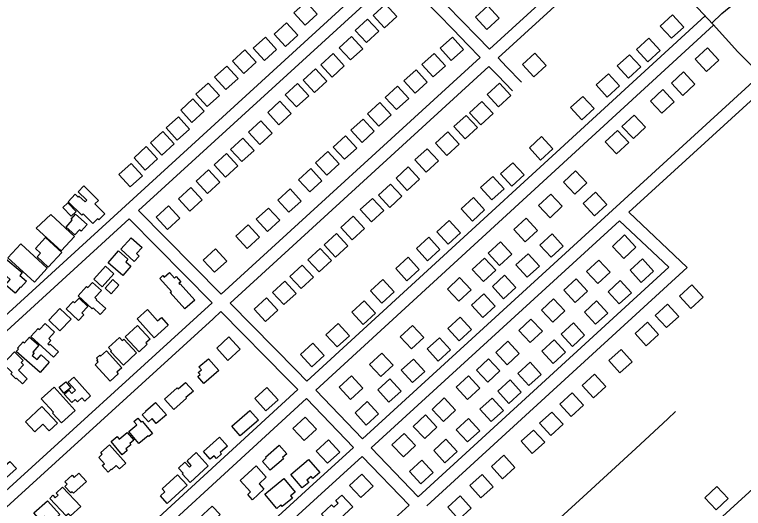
# Model space of a CAD drawing. Extents: x 3704301 to 3742427, y 506229 to 532009.
# Drawn here: x 3730339 to 3732090, y 519732 to 520919 of the extents above; entities that cross this region are included whole.
import ezdxf

# ---------------------------------------------------------------- set-up
doc = ezdxf.new("R2010")
doc.units = 0
doc.layers.add('V-BLDG-OTLN', color=7, linetype='Continuous')
doc.layers.add('V-ROAD-CNTR', color=7, linetype='Continuous')

msp = doc.modelspace()

# ---------------------------------------------------------------- linework, layer by layer
at = {"layer": 'V-BLDG-OTLN'}
for points in [[(3731036.6, 520893.4), (3731066.1, 520920.4), (3731039.1, 520949.9), (3731009.6, 520923)], [(3731229.6, 520944), (3731200.2, 520916.9), (3731227.4, 520887.5), (3731256.8, 520914.6)], [(3731473.2, 520883.4), (3731502.7, 520910.4), (3731475.7, 520939.9), (3731446.2, 520912.9)], [(3731916.6, 520862.2), (3731946.2, 520889.2), (3731919.2, 520918.7), (3731889.7, 520891.7)], [(3731186.5, 520908.4), (3731157.1, 520881.3), (3731184.2, 520851.9), (3731213.6, 520879)], [(3730989.8, 520842.8), (3731019.3, 520869.8), (3730992.3, 520899.3), (3730962.8, 520872.3)], [(3731148.2, 520866.6), (3731118.8, 520839.5), (3731146, 520810.1), (3731175.4, 520837.2)], [(3730939, 520808.6), (3730968.5, 520835.6), (3730941.5, 520865.1), (3730912, 520838.1)], [(3731388, 520808.6), (3731417.6, 520835.6), (3731390.6, 520865.1), (3731361, 520838.1)], [(3731859.7, 520805.6), (3731889.2, 520832.6), (3731862.2, 520862.1), (3731832.7, 520835.2)], [(3730889.4, 520777.7), (3730918.9, 520804.7), (3730892, 520834.2), (3730862.4, 520807.2)], [(3732002.9, 520839.1), (3731973.7, 520811.8), (3732001, 520782.6), (3732030.2, 520809.9)], [(3731103.9, 520825.4), (3731074.5, 520798.3), (3731101.6, 520768.9), (3731131, 520796)], [(3731344.5, 520769.4), (3731374, 520796.3), (3731347, 520825.9), (3731317.5, 520798.9)], [(3731588.5, 520826.4), (3731559.1, 520799.2), (3731586.2, 520769.8), (3731615.6, 520797)], [(3731813.4, 520766.3), (3731842.9, 520793.3), (3731815.9, 520822.8), (3731786.4, 520795.8)], [(3730846.3, 520738.9), (3730875.9, 520765.9), (3730848.9, 520795.4), (3730819.3, 520768.4)], [(3731061.6, 520788.7), (3731032.3, 520761.6), (3731059.4, 520732.2), (3731088.8, 520759.3)], [(3731300.8, 520730.1), (3731330.3, 520757.1), (3731303.3, 520786.6), (3731273.8, 520759.6)], [(3731945.6, 520781.3), (3731916.4, 520754), (3731943.7, 520724.7), (3731972.9, 520752)], [(3731762.6, 520720.6), (3731792.1, 520747.6), (3731765.1, 520777.1), (3731735.6, 520750.2)], [(3730801.4, 520697.9), (3730830.9, 520724.9), (3730804, 520754.5), (3730774.4, 520727.5)], [(3731018.6, 520753.6), (3730989.2, 520726.4), (3731016.4, 520697.1), (3731045.8, 520724.2)], [(3731256.5, 520690.6), (3731286, 520717.6), (3731259, 520747.1), (3731229.5, 520720.1)], [(3731503.7, 520754.4), (3731474.4, 520727.2), (3731501.5, 520697.8), (3731530.9, 520725)], [(3731895.8, 520738.7), (3731866.5, 520711.4), (3731893.9, 520682.2), (3731923.1, 520709.5)], [(3730764.9, 520660.1), (3730794.5, 520687.1), (3730767.5, 520716.7), (3730738, 520689.7)], [(3730976.4, 520710.8), (3730947, 520683.6), (3730974.1, 520654.3), (3731003.5, 520681.4)], [(3731461.1, 520710.4), (3731431.8, 520683.3), (3731458.9, 520653.9), (3731488.3, 520681)], [(3731701.6, 520666.1), (3731731.1, 520693), (3731704.1, 520722.6), (3731674.6, 520695.6)], [(3731213.8, 520650.9), (3731243.3, 520677.9), (3731216.4, 520707.5), (3731186.8, 520680.5)], [(3730729.8, 520617.1), (3730759.4, 520644.1), (3730732.4, 520673.6), (3730702.8, 520646.6)], [(3731423.4, 520676.9), (3731394, 520649.8), (3731421.2, 520620.4), (3731450.6, 520647.6)], [(3731827.1, 520677.7), (3731797.9, 520650.4), (3731825.2, 520621.2), (3731854.4, 520648.5)], [(3730930.6, 520663.5), (3730901.2, 520636.4), (3730928.3, 520607), (3730957.7, 520634.1)], [(3731173.5, 520611.6), (3731203, 520638.6), (3731176, 520668.1), (3731146.5, 520641.1)], [(3731786.7, 520640.7), (3731757.4, 520613.4), (3731784.7, 520584.2), (3731814, 520611.5)], [(3730692.8, 520581.5), (3730722.3, 520608.5), (3730695.3, 520638), (3730665.8, 520611.1)], [(3730887.3, 520622.2), (3730857.9, 520595.1), (3730885, 520565.7), (3730914.4, 520592.8)], [(3731131.3, 520571.3), (3731160.8, 520598.3), (3731133.8, 520627.8), (3731104.3, 520600.8)], [(3731379.4, 520637), (3731350.1, 520609.8), (3731377.2, 520580.5), (3731406.6, 520607.6)], [(3731602.4, 520569.2), (3731631.9, 520596.2), (3731604.9, 520625.7), (3731575.4, 520598.7)], [(3730653, 520545.2), (3730682.5, 520572.2), (3730655.5, 520601.7), (3730626, 520574.7)], [(3731088.9, 520533.4), (3731118.4, 520560.4), (3731091.4, 520589.9), (3731061.9, 520562.9)], [(3731330, 520596.7), (3731300.6, 520569.6), (3731327.7, 520540.2), (3731357.1, 520567.3)], [(3730848.1, 520584.9), (3730818.7, 520557.7), (3730845.9, 520528.3), (3730875.2, 520555.5)], [(3730616.6, 520504.9), (3730646.2, 520531.9), (3730619.2, 520561.4), (3730589.7, 520534.4)], [(3731284.6, 520552.9), (3731255.2, 520525.8), (3731282.3, 520496.4), (3731311.7, 520523.5)], [(3731533.4, 520506.6), (3731563, 520533.6), (3731536, 520563.1), (3731506.4, 520536.1)], [(3730804.9, 520545.6), (3730775.5, 520518.5), (3730802.7, 520489.1), (3730832.1, 520516.2)], [(3731047.8, 520492.7), (3731077.3, 520519.7), (3731050.3, 520549.2), (3731020.8, 520522.2)], [(3731686.5, 520543.6), (3731657.2, 520516.3), (3731684.5, 520487.1), (3731713.8, 520514.4)], [(3731485.3, 520473.6), (3731514.8, 520500.6), (3731487.9, 520530.1), (3731458.3, 520503.1)], [(3730467.4, 520469.3), (3730484.6, 520487.1), (3730491.4, 520480.6), (3730493.6, 520482.8), (3730508.3, 520468.6), (3730512.4, 520472.9), (3730491.5, 520493.1), (3730505.7, 520507.7), (3730540.5, 520472.4), (3730532.1, 520464.1), (3730555.8, 520440.1), (3730541.2, 520425.7), (3730538.6, 520428.3), (3730527.1, 520416.9), (3730504.1, 520440.3), (3730500.8, 520437)], [(3730762.3, 520503.2), (3730732.9, 520476.1), (3730760, 520446.7), (3730789.4, 520473.8)], [(3730998.1, 520443.9), (3731027.6, 520470.9), (3731000.6, 520500.4), (3730971.1, 520473.4)], [(3731242.3, 520511.8), (3731212.9, 520484.7), (3731240, 520455.3), (3731269.4, 520482.4)], [(3731626.9, 520487.4), (3731597.7, 520460.1), (3731625, 520430.9), (3731654.2, 520458.2)], [(3731731.9, 520435.5), (3731761.4, 520462.5), (3731734.4, 520492), (3731704.9, 520465)], [(3730475.3, 520434.6), (3730455.2, 520455.4), (3730466.8, 520466.6), (3730486.9, 520445.9)], [(3731198.8, 520477.3), (3731169.4, 520450.2), (3731196.6, 520420.8), (3731225.9, 520447.9)], [(3731438.5, 520422.6), (3731468, 520449.6), (3731441, 520479.1), (3731411.5, 520452.1)], [(3730708.6, 520459), (3730679.2, 520431.8), (3730706.3, 520402.4), (3730735.7, 520429.6)], [(3730946.5, 520397.6), (3730976, 520424.6), (3730949, 520454.1), (3730919.5, 520427.2)], [(3730426, 520438.3), (3730483.3, 520385.8), (3730451.3, 520350.8), (3730391, 520406)], [(3730485.5, 520439.5), (3730513.4, 520414.6), (3730499, 520398.6), (3730495.2, 520402), (3730483.9, 520389.3), (3730462.6, 520408.3), (3730477.7, 520425.1), (3730474.9, 520427.6)], [(3731152.4, 520434.2), (3731123, 520407.1), (3731150.1, 520377.7), (3731179.5, 520404.9)], [(3731567.5, 520429.4), (3731538.3, 520402.1), (3731565.6, 520372.8), (3731594.8, 520400.1)], [(3730897.6, 520357), (3730927.1, 520384), (3730900.1, 520413.5), (3730870.6, 520386.5)], [(3731380.5, 520367.3), (3731410.1, 520394.3), (3731383.1, 520423.9), (3731353.5, 520396.9)], [(3730413.4, 520383.3), (3730452.4, 520347.5), (3730420.1, 520312.3), (3730393.4, 520336.8), (3730401.6, 520345.7), (3730389.3, 520357)], [(3730626.4, 520325.5), (3730594.1, 520354.9), (3730619.4, 520382.7), (3730645.1, 520359.3), (3730631.7, 520344.7), (3730638.4, 520338.6)], [(3731112, 520392.6), (3731082.6, 520365.5), (3731109.8, 520336.1), (3731139.2, 520363.2)], [(3731331.1, 520327.4), (3731360.6, 520354.3), (3731333.6, 520383.9), (3731304.1, 520356.9)], [(3731627.4, 520335.7), (3731656.9, 520362.7), (3731629.9, 520392.2), (3731600.4, 520365.2)], [(3731804.1, 520389.3), (3731774.8, 520362), (3731802.1, 520332.8), (3731831.4, 520360.1)], [(3730353.9, 520368), (3730417.4, 520309.4), (3730386.6, 520276), (3730323.1, 520334.6)], [(3731505.8, 520372.5), (3731476.6, 520345.2), (3731503.9, 520315.9), (3731533.1, 520343.2)], [(3730598.7, 520291.6), (3730563.6, 520322.6), (3730588.8, 520351.1), (3730611.4, 520331.1), (3730606, 520325), (3730618.4, 520314)], [(3730819.3, 520299.5), (3730848.8, 520326.5), (3730821.8, 520356), (3730792.3, 520329)], [(3731073.1, 520357), (3731043.7, 520329.9), (3731070.9, 520300.5), (3731100.3, 520327.6)], [(3731570.3, 520287.7), (3731599.8, 520314.7), (3731572.8, 520344.2), (3731543.3, 520317.2)], [(3730313.6, 520336.2), (3730357.3, 520298.7), (3730351.7, 520292.2), (3730367.6, 520278.5), (3730354.2, 520262.9), (3730352.8, 520264.1), (3730340.2, 520249.5), (3730317, 520269.4), (3730328.3, 520282.6), (3730297.2, 520309.3), (3730299.5, 520312), (3730295.6, 520315.3)], [(3731281.5, 520279.3), (3731311, 520306.3), (3731284, 520335.8), (3731254.5, 520308.8)], [(3731467.4, 520333.8), (3731438.1, 520306.5), (3731465.4, 520277.3), (3731494.7, 520304.6)], [(3731742, 520328.8), (3731712.7, 520301.5), (3731740, 520272.3), (3731769.3, 520299.6)], [(3731844.3, 520275.4), (3731873.8, 520302.4), (3731846.8, 520332), (3731817.3, 520305)], [(3730529.5, 520283.4), (3730557.3, 520314), (3730577.7, 520295.5), (3730549.8, 520264.9)], [(3731029.6, 520316.9), (3731000.2, 520289.8), (3731027.3, 520260.4), (3731056.7, 520287.5)], [(3730748.3, 520211.6), (3730713, 520251.1), (3730715.9, 520253.6), (3730687.8, 520285), (3730695.2, 520291.6), (3730698.7, 520287.6), (3730711.4, 520298.9), (3730723.3, 520285.6), (3730727.1, 520289.1), (3730738.4, 520276.4), (3730733.8, 520272.3), (3730735.3, 520270.7), (3730736.5, 520271.7), (3730771.6, 520232.5)], [(3731513.5, 520236.1), (3731543, 520263.1), (3731516, 520292.6), (3731486.5, 520265.6)], [(3730526.4, 520275.2), (3730547.6, 520255.5), (3730531.9, 520238.6), (3730536, 520234.7), (3730535.1, 520233.7), (3730558, 520212.4), (3730544.8, 520198.2), (3730527.6, 520214.2), (3730525.5, 520212), (3730491.8, 520243.3), (3730512.1, 520265.2), (3730514.8, 520262.7)], [(3730556.3, 520261.1), (3730574.8, 520282), (3730589.8, 520268.7), (3730571.3, 520247.8)], [(3730988, 520278.4), (3730958.6, 520251.3), (3730985.7, 520221.9), (3731015.1, 520249)], [(3731221, 520225.5), (3731250.5, 520252.5), (3731223.5, 520282), (3731194, 520255)], [(3731408, 520286.7), (3731378.7, 520259.4), (3731406, 520230.2), (3731435.3, 520257.5)], [(3731687.6, 520283.8), (3731658.4, 520256.5), (3731685.7, 520227.3), (3731714.9, 520254.6)], [(3731791.4, 520223.4), (3731820.9, 520250.4), (3731793.9, 520279.9), (3731764.4, 520252.9)], [(3731965.9, 520269.1), (3731936.2, 520242.2), (3731963.1, 520212.6), (3731992.7, 520239.5)], [(3730493.9, 520237.1), (3730514.8, 520217.2), (3730500.6, 520202.3), (3730505.6, 520197.5), (3730492.7, 520184), (3730463.3, 520212), (3730479.6, 520229.1), (3730483.1, 520225.8)], [(3730944, 520237.8), (3730914.6, 520210.7), (3730941.8, 520181.3), (3730971.2, 520208.4)], [(3731463.6, 520191.2), (3731493.1, 520218.2), (3731466.1, 520247.7), (3731436.6, 520220.7)], [(3731633.6, 520236), (3731604.4, 520208.7), (3731631.7, 520179.5), (3731660.9, 520206.8)], [(3731176, 520174.1), (3731205.5, 520201.1), (3731178.5, 520230.6), (3731149, 520203.6)], [(3731734.5, 520174.6), (3731764, 520201.6), (3731737, 520231.1), (3731707.5, 520204.1)], [(3731907.3, 520223), (3731877.6, 520196.1), (3731904.5, 520166.5), (3731934.1, 520193.4)], [(3730421.1, 520184.4), (3730447.9, 520212.3), (3730474.7, 520186.6), (3730447.9, 520158.7)], [(3730674.6, 520142.3), (3730633.5, 520187.6), (3730658, 520209.9), (3730682.6, 520182.8), (3730691.6, 520190.9), (3730708.1, 520172.8)], [(3731406.9, 520135.1), (3731436.4, 520162.1), (3731409.4, 520191.6), (3731379.9, 520164.6)], [(3731579.3, 520187.1), (3731550.1, 520159.8), (3731577.4, 520130.6), (3731606.6, 520157.9)], [(3730432.4, 520095.9), (3730378.4, 520145.5), (3730395.9, 520164.5), (3730398.8, 520161.8), (3730412.2, 520176.4), (3730434.9, 520155.4), (3730421, 520140.2), (3730426.1, 520135.5), (3730418.9, 520127.7), (3730422.5, 520124.3), (3730424.7, 520126.6), (3730444.2, 520108.7)], [(3730638.1, 520108.2), (3730604.6, 520144.7), (3730634.2, 520172), (3730664.4, 520139.2), (3730654.6, 520130.1), (3730657.9, 520126.4)], [(3731113.9, 520120.1), (3731143.4, 520147.1), (3731116.5, 520176.6), (3731086.9, 520149.6)], [(3731294.4, 520172), (3731265.2, 520144.7), (3731292.5, 520115.5), (3731321.8, 520142.8)], [(3731678.7, 520121.4), (3731708.2, 520148.4), (3731681.2, 520177.9), (3731651.7, 520150.9)], [(3731858.9, 520179.6), (3731829.3, 520152.7), (3731856.2, 520123.1), (3731885.8, 520150)], [(3730400.9, 520058.9), (3730343.1, 520108.9), (3730348.5, 520115.1), (3730346.2, 520117.1), (3730359.7, 520132.8), (3730363, 520129.9), (3730375, 520143.8), (3730397.1, 520124.6), (3730382.6, 520107.8), (3730386, 520104.8), (3730381.7, 520099.8), (3730393.2, 520089.9), (3730402.7, 520100.9), (3730422.5, 520083.8)], [(3730601.2, 520138.6), (3730631.9, 520105.6), (3730600.3, 520076.2), (3730569.7, 520109), (3730571.9, 520111), (3730565, 520118.4), (3730591, 520142.6), (3730597.7, 520135.4)], [(3730853.8, 520144.2), (3730824.5, 520117.1), (3730851.6, 520087.7), (3730881, 520114.9)], [(3731356.7, 520085.8), (3731386.2, 520112.8), (3731359.3, 520142.3), (3731329.7, 520115.3)], [(3731523.8, 520133.8), (3731494.6, 520106.5), (3731521.9, 520077.3), (3731551.1, 520104.6)], [(3731632.4, 520080.7), (3731661.9, 520107.7), (3731634.9, 520137.2), (3731605.4, 520110.2)], [(3731052.9, 520072.6), (3731082.4, 520099.5), (3731055.5, 520129.1), (3731025.9, 520102.1)], [(3731795.8, 520114.2), (3731766.2, 520087.3), (3731793.1, 520057.7), (3731822.7, 520084.5)], [(3730311.7, 520079.9), (3730339.1, 520108), (3730359.8, 520087.9), (3730354.7, 520082.8), (3730360.7, 520077), (3730348.3, 520064.2), (3730369.7, 520043.4), (3730357.8, 520031.2), (3730343.5, 520045.2), (3730342, 520043.6), (3730329.8, 520055.4), (3730333.3, 520058.9)], [(3730559.7, 520111), (3730596.3, 520070.2), (3730584.4, 520059.5), (3730588.2, 520055.3), (3730568.4, 520037.6), (3730532.6, 520077.4), (3730540.2, 520084.3), (3730536.7, 520088.2), (3730538.9, 520090.2), (3730536.1, 520093.3), (3730543.8, 520100.3), (3730545.6, 520098.3)], [(3731220.9, 520105.5), (3731191.6, 520078.2), (3731219, 520048.9), (3731248.2, 520076.3)], [(3730804.6, 520091.9), (3730829.5, 520063.1), (3730793.9, 520032.3), (3730779.2, 520049.2), (3730784.5, 520053.8), (3730780.2, 520058.7), (3730787.7, 520065.2), (3730781.7, 520072.1)], [(3731294.5, 520034.4), (3731324, 520061.4), (3731297, 520090.9), (3731267.5, 520063.9)], [(3731477.6, 520091.6), (3731448.4, 520064.3), (3731475.7, 520035.1), (3731504.9, 520062.4)], [(3731574.5, 520027.1), (3731604, 520054), (3731577, 520083.6), (3731547.5, 520056.6)], [(3730481.2, 520047.5), (3730521.8, 520002.5), (3730507.7, 519989.8), (3730500.7, 519997.6), (3730490.2, 519988.1), (3730484.9, 519993.9), (3730476.7, 519986.5), (3730458.5, 520006.7), (3730469.3, 520016.4), (3730476.5, 520008.4), (3730485.2, 520016.2), (3730467.8, 520035.5)], [(3731148.1, 520050.4), (3731118.8, 520023.1), (3731146.2, 519993.9), (3731175.4, 520021.2)], [(3731238.2, 519987.2), (3731267.7, 520014.1), (3731240.7, 520043.7), (3731211.2, 520016.7)], [(3731428.9, 520050.6), (3731399.7, 520023.3), (3731427, 519994), (3731456.2, 520021.4)], [(3731732.2, 520054.5), (3731702.6, 520027.6), (3731729.5, 519998), (3731759.1, 520024.9)], [(3730445.9, 520023.3), (3730462.2, 520036.2), (3730473.8, 520021.5), (3730457.6, 520008.6)], [(3730721.3, 519970.1), (3730699.4, 519994.9), (3730729.9, 520021.7), (3730732, 520019.3), (3730749.9, 520035), (3730768.5, 520013.9), (3730750.6, 519998.2), (3730751.7, 519996.9)], [(3731526.4, 519984.1), (3731556, 520011.1), (3731529, 520040.7), (3731499.4, 520013.7)], [(3730433.9, 520023.3), (3730484.6, 519967.1), (3730451.5, 519937.3), (3730430.2, 519961), (3730432.5, 519963), (3730403.2, 519995.5)], [(3730942.7, 519966.3), (3730972.2, 519993.3), (3730945.2, 520022.8), (3730915.7, 519995.8)], [(3731678.6, 520009.7), (3731649, 519982.9), (3731675.9, 519953.2), (3731705.5, 519980.1)], [(3731371, 519997.4), (3731341.8, 519970.1), (3731369.1, 519940.9), (3731398.3, 519968.2)], [(3731483.6, 519940.7), (3731513.1, 519967.7), (3731486.1, 519997.2), (3731456.6, 519970.3)], [(3730365.5, 519939.7), (3730404.9, 519976.6), (3730442.2, 519936.7), (3730422.3, 519918.2), (3730406.9, 519934.6), (3730387.4, 519916.3)], [(3730677.8, 519986.8), (3730703.6, 519957.2), (3730679.3, 519936), (3730669.2, 519947.7), (3730660.5, 519940.1), (3730645.7, 519957), (3730654.5, 519964.7), (3730653.7, 519965.7)], [(3731183.7, 519932.3), (3731213.2, 519959.3), (3731186.2, 519988.8), (3731156.7, 519961.8)], [(3730924.6, 519944.1), (3730881.2, 519906.3), (3730860.8, 519929.8), (3730904.2, 519967.6)], [(3731325.9, 519956.5), (3731296.7, 519929.2), (3731324, 519899.9), (3731353.3, 519927.2)], [(3731629.7, 519963.7), (3731600.1, 519936.9), (3731626.9, 519907.2), (3731656.6, 519934.1)], [(3730645.5, 519941.9), (3730670.4, 519911.7), (3730661.7, 519904.5), (3730660.1, 519906.5), (3730637.4, 519887.7), (3730613.2, 519916.9), (3730632.5, 519932.8), (3730625.6, 519941.1), (3730635, 519949), (3730642.8, 519939.6)], [(3731036.8, 519951.4), (3731007.6, 519924.1), (3731034.9, 519894.9), (3731064.2, 519922.2)], [(3731426.7, 519891.7), (3731456.2, 519918.7), (3731429.2, 519948.2), (3731399.7, 519921.2)], [(3730609.7, 519914.6), (3730625.4, 519895.9), (3730615.7, 519887.8), (3730618.1, 519885), (3730606.5, 519875.2), (3730609.8, 519871.3), (3730597.7, 519861.1), (3730571, 519892.8), (3730585.2, 519904.8), (3730590.5, 519898.5)], [(3730831.5, 519903.1), (3730850.2, 519881.8), (3730832.8, 519866.5), (3730836, 519862.8), (3730823.7, 519851.9), (3730818.1, 519858.3), (3730809.1, 519850.4), (3730792.7, 519869)], [(3731274.7, 519912.1), (3731245.5, 519884.8), (3731272.8, 519855.6), (3731302, 519882.9)], [(3731585.3, 519920.4), (3731555.7, 519893.5), (3731582.5, 519863.9), (3731612.2, 519890.8)], [(3731090.7, 519840.3), (3731120.2, 519867.3), (3731093.2, 519896.8), (3731063.7, 519869.9)], [(3731372.6, 519841.5), (3731402.1, 519868.5), (3731375.1, 519898), (3731345.6, 519871)], [(3730566.8, 519885), (3730606.6, 519841), (3730590.7, 519826.7), (3730583.3, 519834.9), (3730571.9, 519824.6), (3730570.7, 519825.9), (3730563.6, 519819.4), (3730549.8, 519834.7), (3730554.9, 519839.3), (3730541.1, 519854.5), (3730549.7, 519862.2), (3730546.1, 519866.2)], [(3730974.5, 519884.3), (3730993, 519863.5), (3730982.5, 519854.2), (3730984.9, 519851.5), (3730953.3, 519823.5), (3730934.3, 519844.9), (3730943.5, 519853.2), (3730941.7, 519855.2)], [(3730775, 519866.1), (3730804, 519834.2), (3730760.4, 519794.4), (3730741.7, 519814.9), (3730743.7, 519816.7), (3730732.7, 519828.8), (3730748.2, 519843), (3730758.8, 519831.4), (3730763.2, 519835.4), (3730753.2, 519846.3)], [(3731514.1, 519859.8), (3731484.4, 519832.9), (3731511.3, 519803.3), (3731540.9, 519830.2)], [(3730311.8, 519799), (3730284.9, 519828.6), (3730306.3, 519848), (3730317.6, 519835.7), (3730327.8, 519845), (3730343.4, 519827.8)], [(3730880.8, 519799), (3730918.9, 519834), (3730943.6, 519807), (3730926.3, 519791.1), (3730937.9, 519778.4), (3730910.1, 519752.9), (3730898.9, 519765.1), (3730906, 519771.6)], [(3731030.1, 519781.2), (3731002.7, 519813.4), (3731045.2, 519849.7), (3731072.3, 519817.9), (3731055.6, 519803.7), (3731051.4, 519808.6), (3731040.9, 519799.6), (3731045.5, 519794.2)], [(3731314.9, 519791), (3731344.4, 519818), (3731317.4, 519847.5), (3731287.9, 519820.5)], [(3730459.9, 519796.1), (3730477.2, 519811.8), (3730482.3, 519806.1), (3730493.7, 519816.4), (3730511.9, 519796.3), (3730480.9, 519768.2), (3730477.3, 519772.1), (3730474, 519769.1), (3730459.8, 519784.7), (3730465.5, 519789.9)], [(3730753.5, 519788), (3730705.8, 519744.1), (3730689.2, 519762.1), (3730699.8, 519771.9), (3730693.6, 519778.7), (3730730.7, 519812.8)], [(3730968.7, 519732), (3730940.4, 519766.5), (3730985.8, 519803.8), (3731013, 519770.7), (3731002.1, 519761.8), (3731006.4, 519756.6), (3730982, 519736.5), (3730978.9, 519740.4)], [(3731172.7, 519814.3), (3731143.4, 519787), (3731170.7, 519757.8), (3731200, 519785.1)], [(3731461.7, 519813.7), (3731432.1, 519786.8), (3731459, 519757.2), (3731488.6, 519784.1)], [(3730454.2, 519782.9), (3730497.8, 519736.6), (3730473.7, 519713.9), (3730468.8, 519719.1), (3730463.2, 519713.8), (3730423.4, 519756), (3730431.2, 519763.4), (3730436.9, 519757.3), (3730443.8, 519763.8), (3730439.2, 519768.7)], [(3732023.8, 519728.3), (3732053.1, 519755.6), (3732025.8, 519784.9), (3731996.6, 519757.6)], [(3731151.5, 519735.4), (3731101.8, 519690.1), (3731076.2, 519718.2), (3731100.4, 519740.3), (3731105.5, 519734.7), (3731116.4, 519744.6), (3731110.8, 519750.8), (3731125.4, 519764.1)], [(3730418.3, 519750.2), (3730447.4, 519717.4), (3730425.1, 519697.6), (3730411.3, 519713.2), (3730400.8, 519703.8), (3730385.5, 519721.1)], [(3731408.9, 519762.1), (3731379.3, 519735.3), (3731406.1, 519705.6), (3731435.8, 519732.5)], [(3730771.7, 519699.2), (3730813.7, 519737.5), (3730832.5, 519716.9), (3730823.6, 519708.8), (3730826, 519706.3), (3730792.8, 519676.1)]]:
    msp.add_lwpolyline(points, close=True, dxfattribs=at)
at = {"layer": 'V-ROAD-CNTR'}
for points in [[(3731342.9, 521134.8), (3730072, 519972.4)], [(3731479.6, 520836.4), (3731769.2, 521101.5)], [(3731500.5, 520814.9), (3731789.5, 521079.4)], [(3731479.6, 520836.4), (3731449.4, 520867.5), (3731413.5, 520904.3), (3731377.6, 520941), (3731341.7, 520977.6), (3731281.9, 521038.4)], [(3731259.7, 521018.1), (3730636.5, 520448.1)], [(3731457.5, 520816.1), (3731427.9, 520846.6), (3731392.1, 520883.3), (3731356.2, 520920), (3731320.3, 520956.6), (3731259.7, 521018.1)], [(3731968.1, 520947.2), (3732016.5, 520895.7), (3732076.2, 520829.8), (3732125.2, 520781.1)], [(3732013.5, 520898.8), (3732037.3, 520922), (3732068.1, 520946.7)], [(3731997.4, 520916.2), (3731041.3, 520037.7)], [(3732017.7, 520894.1), (3731062.2, 520016.1)], [(3730835.5, 520246.7), (3731457.5, 520816.1)], [(3731556.6, 520756.9), (3731520.9, 520793.8), (3731500.5, 520814.9)], [(3730856.6, 520225.4), (3731478.4, 520794.6)], [(3731535, 520736.1), (3731499.4, 520773), (3731478.4, 520794.6)], [(3731175, 519898.8), (3732131.6, 520775)], [(3731814.4, 520443.8), (3732151.8, 520752.8)], [(3730835.5, 520246.7), (3730636.5, 520448.1)], [(3731814.4, 520443.8), (3731954.5, 520311.2)], [(3730614.4, 520427.8), (3730092.3, 519950.3)], [(3730813.4, 520226.4), (3730614.4, 520427.8)], [(3731195.8, 519877.2), (3731792.3, 520423.5)], [(3731792.3, 520423.5), (3731910.5, 520311.6)], [(3731910.5, 520311.6), (3731308.7, 519759.9)], [(3731954.5, 520311.2), (3731329.5, 519738.3)], [(3730280.2, 519740.5), (3730813.4, 520226.4)], [(3731041.3, 520037.7), (3731015.5, 520064.6), (3730856.6, 520225.4)], [(3732608, 520231.8), (3731654.2, 519360.5)], [(3730300.9, 519718.7), (3730815.7, 520187.9), (3730834.4, 520205.1)], [(3731019.3, 520017.4), (3730994, 520043.6), (3730834.4, 520205.1)], [(3731019.3, 520017.4), (3730498.9, 519539.2)], [(3731175, 519898.8), (3731062.2, 520016.1)], [(3731040.1, 519995.8), (3730519.4, 519517.3)], [(3731152.9, 519878.6), (3731040.1, 519995.8)], [(3731603.4, 519667.5), (3731704.8, 519760.1), (3731831.3, 519875.8), (3731907.8, 519947.3), (3731926.1, 519964.6)], [(3730629.5, 519399.9), (3731046.5, 519781.1), (3731152.9, 519878.6)], [(3731308.7, 519759.9), (3731195.8, 519877.2)], [(3730650, 519378), (3731066.7, 519759), (3731173.7, 519856.9)], [(3731286.6, 519739.7), (3731173.7, 519856.9)], [(3731286.6, 519739.7), (3731234.2, 519691.7), (3730761.5, 519259)]]:
    msp.add_lwpolyline(points, dxfattribs=at)

doc.saveas('drawing.dxf')
